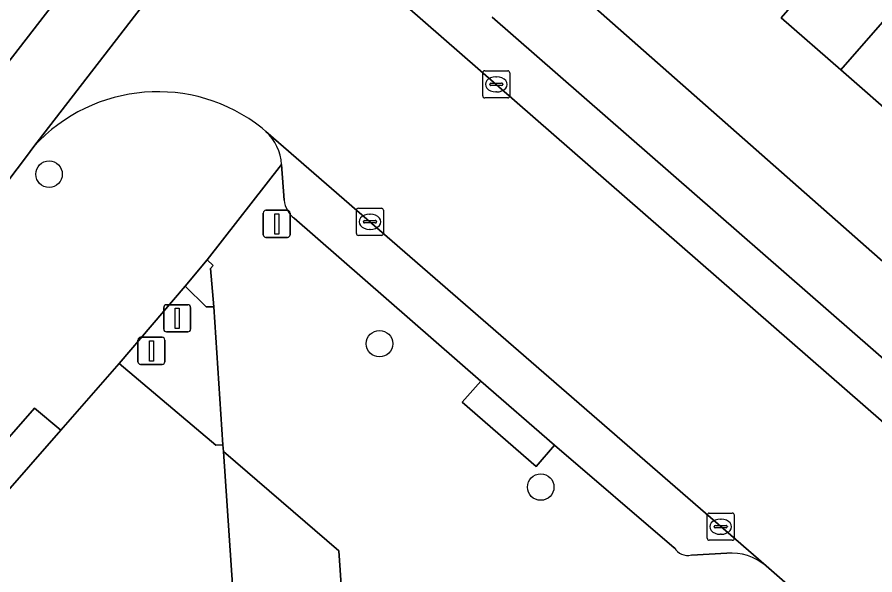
# Model space of a CAD drawing. Extents: x 158472 to 159562, y 388525 to 389606.
# Drawn here: x 158702.98 to 158734.61, y 388877.57 to 388898.13 of the extents above; entities that cross this region are included whole.
import ezdxf

# ---------------------------------------------------------------- set-up
doc = ezdxf.new("R2010")
doc.units = 0
for name, color, linetype in [('IMGEO_Afsluitpaal', 7, 'Continuous'), ('IMGEO_Boom', 7, 'Continuous'), ('IMGEO_Erf', 7, 'Continuous'), ('IMGEO_Groenvoorziening', 7, 'Continuous'), ('IMGEO_Haag', 7, 'Continuous'), ('IMGEO_Kolk', 7, 'Continuous'), ('IMGEO_Lichtmast', 7, 'Continuous'), ('IMGEO_Pand', 7, 'Continuous'), ('IMGEO_Parkeervlak_open', 7, 'Continuous'), ('IMGEO_Rijbaan_lokaal_gesloten', 7, 'Continuous'), ('IMGEO_Rijbaan_lokaal_open', 7, 'Continuous'), ('IMGEO_Voetpad_open', 7, 'Continuous')]:
    doc.layers.add(name, color=color, linetype=linetype)

msp = doc.modelspace()

# ---------------------------------------------------------------- linework, layer by layer
at = {"layer": 'IMGEO_Afsluitpaal'}
for p, q in [((158708.385, 388886.625), (158708.385, 388887.425)), ((158708.385, 388887.425), (158708.385, 388886.625)), ((158708.485, 388887.525), (158709.275, 388887.525)), ((158709.275, 388887.525), (158708.485, 388887.525)), ((158709.375, 388887.425), (158709.375, 388886.625)), ((158709.375, 388886.625), (158709.375, 388887.425)), ((158709.275, 388886.525), (158708.485, 388886.525)), ((158708.485, 388886.525), (158709.275, 388886.525)), ((158707.434, 388885.424), (158707.434, 388886.224)), ((158707.434, 388886.224), (158707.434, 388885.424)), ((158707.534, 388886.324), (158708.324, 388886.324)), ((158708.324, 388886.324), (158707.534, 388886.324)), ((158708.424, 388886.224), (158708.424, 388885.424)), ((158708.424, 388885.424), (158708.424, 388886.224)), ((158708.324, 388885.324), (158707.534, 388885.324)), ((158707.534, 388885.324), (158708.324, 388885.324))]:
    msp.add_line(p, q, dxfattribs=at)
for points in [[(158708.805, 388887.4), (158708.955, 388887.4), (158708.955, 388886.65), (158708.805, 388886.65), (158708.805, 388887.4)], [(158707.854, 388886.199), (158708.004, 388886.199), (158708.004, 388885.449), (158707.854, 388885.449), (158707.854, 388886.199)]]:
    msp.add_lwpolyline(points, dxfattribs=at)
for centre, start, end in [((158708.485, 388887.425), 90, 180), ((158708.485, 388887.425), 90, 180), ((158709.275, 388887.425), 0, 90), ((158709.275, 388887.425), 360, 90), ((158708.485, 388886.625), 180, 270), ((158708.485, 388886.625), 180, 270), ((158709.275, 388886.625), 270, 0), ((158709.275, 388886.625), 270, 0), ((158707.534, 388886.224), 90, 180), ((158707.534, 388886.224), 90, 180), ((158708.324, 388886.224), 0, 90), ((158708.324, 388886.224), 360, 90), ((158707.534, 388885.424), 180, 270), ((158707.534, 388885.424), 180, 270), ((158708.324, 388885.424), 270, 0), ((158708.324, 388885.424), 270, 0)]:
    msp.add_arc(centre, 0.1, start, end, dxfattribs=at)
at = {"layer": 'IMGEO_Boom'}
for centre in [(158704.155, 388892.338), (158716.342, 388886.089), (158722.287, 388880.802)]:
    msp.add_circle(centre, 0.489, dxfattribs=at)
at = {"layer": 'IMGEO_Erf'}
for points in [[(158721.088, 388901.308), (158758.299, 388868.499)], [(158756.267, 388874.425), (158753.943, 388876.458), (158751.717, 388878.405), (158752.554, 388879.361), (158750.502, 388881.156), (158748.522, 388882.888), (158747.706, 388881.955), (158745.385, 388883.984), (158743.172, 388885.92), (158744.054, 388886.929), (158741.989, 388888.735), (158739.75, 388890.692), (158740.537, 388891.592), (158738.477, 388893.394), (158736.468, 388895.151), (158735.631, 388894.193), (158733.357, 388896.182), (158731.154, 388898.108), (158732.008, 388899.084)], [(158755.409, 388834.448), (158755.525, 388834.58), (158744.162, 388844.524), (158717.279, 388843.045), (158714.843, 388878.448), (158710.585, 388882.112), (158711.768, 388864.623), (158712.592, 388851.925), (158713.284, 388842.825), (158695.563, 388822.552), (158691.151, 388817.503), (158723.402, 388789.393), (158732.269, 388781.671)]]:
    msp.add_lwpolyline(points, dxfattribs=at)
at = {"layer": 'IMGEO_Groenvoorziening'}
msp.add_lwpolyline([(158704.594, 388882.905), (158703.623, 388883.715), (158679.334, 388855.959), (158680.288, 388855.117), (158688.489, 388864.493)], close=True, dxfattribs=at)
at = {"layer": 'IMGEO_Haag'}
msp.add_lwpolyline([(158688.51, 388864.475), (158704.594, 388882.905), (158703.623, 388883.715), (158679.334, 388855.959), (158680.319, 388855.089)], close=True, dxfattribs=at)
at = {"layer": 'IMGEO_Kolk'}
for p, q in [((158720.147, 388895.225), (158720.147, 388896.077)), ((158720.222, 388896.151), (158721.074, 388896.151)), ((158720.635, 388895.931), (158720.66, 388895.931)), ((158721.148, 388896.077), (158721.148, 388895.225)), ((158720.406, 388895.645), (158720.406, 388895.657)), ((158720.844, 388895.608), (158720.446, 388895.608)), ((158720.449, 388895.694), (158720.847, 388895.694)), ((158720.89, 388895.657), (158720.89, 388895.645)), ((158720.658, 388895.371), (158720.633, 388895.371)), ((158721.074, 388895.151), (158720.222, 388895.151)), ((158715.488, 388890.157), (158715.488, 388891.009)), ((158715.563, 388891.083), (158716.415, 388891.083)), ((158715.976, 388890.863), (158716.001, 388890.863)), ((158716.489, 388891.009), (158716.489, 388890.157)), ((158715.747, 388890.577), (158715.747, 388890.589)), ((158716.185, 388890.54), (158715.787, 388890.54)), ((158715.79, 388890.626), (158716.188, 388890.626)), ((158716.231, 388890.589), (158716.231, 388890.577)), ((158715.999, 388890.303), (158715.974, 388890.303)), ((158716.415, 388890.083), (158715.563, 388890.083)), ((158728.427, 388878.914), (158728.427, 388879.766)), ((158728.502, 388879.84), (158729.354, 388879.84)), ((158729.428, 388879.766), (158729.428, 388878.914)), ((158728.915, 388879.62), (158728.94, 388879.62)), ((158728.686, 388879.334), (158728.686, 388879.346)), ((158729.124, 388879.297), (158728.726, 388879.297)), ((158728.729, 388879.383), (158729.127, 388879.383)), ((158729.17, 388879.346), (158729.17, 388879.334)), ((158729.354, 388878.84), (158728.502, 388878.84)), ((158728.938, 388879.06), (158728.913, 388879.06))]:
    msp.add_line(p, q, dxfattribs=at)
for points in [[(158720.147, 388895.225), (158720.147, 388896.077)], [(158720.222, 388896.151), (158721.074, 388896.151)], [(158721.148, 388896.077), (158721.148, 388895.225)], [(158721.074, 388895.151), (158720.222, 388895.151)], [(158715.488, 388890.157), (158715.488, 388891.009)], [(158715.563, 388891.083), (158716.415, 388891.083)], [(158716.489, 388891.009), (158716.489, 388890.157)], [(158716.415, 388890.083), (158715.563, 388890.083)], [(158728.427, 388878.914), (158728.427, 388879.766)], [(158728.502, 388879.84), (158729.354, 388879.84)], [(158729.428, 388879.766), (158729.428, 388878.914)], [(158729.354, 388878.84), (158728.502, 388878.84)]]:
    msp.add_lwpolyline(points, dxfattribs=at)
for centre, radius, start, end in [((158720.224, 388896.075), 0.0765, 91.552, 178.448), ((158720.224, 388896.075), 0.0765, 91.552, 178.448), ((158721.072, 388896.075), 0.0765, 1.552, 88.448), ((158721.072, 388896.075), 0.0765, 1.552, 88.448), ((158720.446, 388895.654), 0.0403, 85.8775, 175.7526), ((158720.443, 388895.644), 0.0366, 178.938, 274.7102), ((158720.847, 388895.651), 0.043, 264.8664, 352.4533), ((158720.851, 388895.656), 0.0386, 1.7309, 96.639), ((158720.224, 388895.227), 0.0765, 181.552, 268.448), ((158720.224, 388895.227), 0.0765, 181.552, 268.448), ((158721.072, 388895.227), 0.0765, 271.552, 358.448), ((158721.072, 388895.227), 0.0765, 271.552, 358.448), ((158715.565, 388891.007), 0.0765, 91.552, 178.448), ((158715.565, 388891.007), 0.0765, 91.552, 178.448), ((158716.413, 388891.007), 0.0765, 1.552, 88.448), ((158716.413, 388891.007), 0.0765, 1.552, 88.448), ((158715.787, 388890.586), 0.0403, 85.8775, 175.7526), ((158715.784, 388890.576), 0.0366, 178.938, 274.7102), ((158716.188, 388890.583), 0.043, 264.8664, 352.4533), ((158716.192, 388890.588), 0.0386, 1.7309, 96.639), ((158715.565, 388890.159), 0.0765, 181.552, 268.448), ((158715.565, 388890.159), 0.0765, 181.552, 268.448), ((158716.413, 388890.159), 0.0765, 271.552, 358.448), ((158716.413, 388890.159), 0.0765, 271.552, 358.448), ((158728.504, 388879.764), 0.0765, 91.552, 178.448), ((158728.504, 388879.764), 0.0765, 91.552, 178.448), ((158729.352, 388879.764), 0.0765, 1.552, 88.448), ((158729.352, 388879.764), 0.0765, 1.552, 88.448), ((158728.726, 388879.343), 0.0403, 85.8775, 175.7526), ((158728.723, 388879.333), 0.0366, 178.938, 274.7102), ((158729.127, 388879.34), 0.043, 264.8664, 352.4533), ((158729.131, 388879.345), 0.0386, 1.7309, 96.639), ((158728.504, 388878.916), 0.0765, 181.552, 268.448), ((158728.504, 388878.916), 0.0765, 181.552, 268.448), ((158729.352, 388878.916), 0.0765, 271.552, 358.448), ((158729.352, 388878.916), 0.0765, 271.552, 358.448)]:
    msp.add_arc(centre, radius, start, end, dxfattribs=at)
for centre, major_axis, ratio, start_param, end_param in [((158720.634, 388895.651), (-0.387, 0.002), 0.722429, 4.712389, 7.853982), ((158720.659, 388895.651), (-0.39, 0.002), 0.717154, 1.570796, 4.712389), ((158715.975, 388890.583), (-0.387, 0.002), 0.722429, 4.712389, 7.853982), ((158716, 388890.583), (-0.39, 0.002), 0.717154, 1.570796, 4.712389), ((158728.914, 388879.34), (-0.387, 0.002), 0.722429, 4.712389, 7.853982), ((158728.939, 388879.34), (-0.39, 0.002), 0.717154, 1.570796, 4.712389)]:
    msp.add_ellipse(centre, major_axis=major_axis, ratio=ratio, start_param=start_param, end_param=end_param, dxfattribs=at)
at = {"layer": 'IMGEO_Lichtmast'}
for p, q in [((158712.056, 388890.106), (158712.056, 388890.906)), ((158712.056, 388890.906), (158712.056, 388890.106)), ((158712.156, 388891.006), (158712.946, 388891.006)), ((158712.946, 388891.006), (158712.156, 388891.006)), ((158713.046, 388890.906), (158713.046, 388890.106)), ((158713.046, 388890.106), (158713.046, 388890.906)), ((158712.946, 388890.006), (158712.156, 388890.006)), ((158712.156, 388890.006), (158712.946, 388890.006))]:
    msp.add_line(p, q, dxfattribs=at)
msp.add_lwpolyline([(158712.476, 388890.881), (158712.626, 388890.881), (158712.626, 388890.131), (158712.476, 388890.131), (158712.476, 388890.881)], dxfattribs=at)
for centre, start, end in [((158712.156, 388890.906), 90, 180), ((158712.156, 388890.906), 90, 180), ((158712.946, 388890.906), 0, 90), ((158712.946, 388890.906), 360, 90), ((158712.156, 388890.106), 180, 270), ((158712.156, 388890.106), 180, 270), ((158712.946, 388890.106), 270, 0), ((158712.946, 388890.106), 270, 0)]:
    msp.add_arc(centre, 0.1, start, end, dxfattribs=at)
at = {"layer": 'IMGEO_Pand'}
for points in [[(158745.2, 388909.846), (158739.836, 388913.929), (158739.71, 388914.025), (158738.257, 388915.131), (158737.826, 388914.663), (158733.252, 388909.408), (158728.731, 388904.238), (158730.974, 388902.276), (158729.84, 388900.98), (158732.008, 388899.084), (158731.154, 388898.108), (158733.357, 388896.182), (158739.857, 388903.632)], [(158739.857, 388903.632), (158733.357, 388896.182), (158735.631, 388894.193), (158736.468, 388895.151), (158738.477, 388893.394), (158744.141, 388899.885)], [(158710.114, 388888.859), (158710.205, 388888.973), (158709.988, 388889.175), (158709.18, 388888.213), (158709.954, 388887.447), (158710.229, 388887.45)], [(158711.768, 388864.623), (158710.585, 388882.112), (158710.568, 388882.363), (158710.308, 388882.35), (158706.738, 388885.358), (158704.594, 388882.905), (158688.489, 388864.493), (158700.98, 388853.578), (158713.284, 388842.825), (158712.592, 388851.925)]]:
    msp.add_lwpolyline(points, close=True, dxfattribs=at)
at = {"layer": 'IMGEO_Parkeervlak_open'}
for points in [[(158716.586, 388899.195), (158753.875, 388866.649)], [(158752.867, 388869.878), (158720.498, 388898.128)], [(158730.597, 388877.892), (158712.154, 388893.916)], [(158712.733, 388892.691), (158712.828, 388891.381)], [(158713.191, 388890.712), (158720.073, 388884.712), (158722.797, 388882.344), (158727.214, 388878.567)], [(158727.843, 388878.297), (158729.148, 388878.363)]]:
    msp.add_lwpolyline(points, dxfattribs=at)
for centre, radius, start, end in [((158710.847, 388892.549), 1.892, 4.3118, 46.284), ((158713.821, 388891.487), 0.998, 186.0767, 230.8919), ((158727.706, 388878.846), 0.565, 209.5165, 284.0204), ((158729.305, 388876.382), 1.988, 49.4551, 94.5312)]:
    msp.add_arc(centre, radius, start, end, dxfattribs=at)
at = {"layer": 'IMGEO_Rijbaan_lokaal_gesloten'}
for points in [[(158642.3, 388830.16), (158642.462, 388830.323), (158644.297, 388828.539), (158644.976, 388829.209), (158654.546, 388838.744), (158652.694, 388840.633), (158668.364, 388856.424), (158683.318, 388872.712), (158697.002, 388889.186), (158717.328, 388915.448), (158737.178, 388941.567), (158754.114, 388963.852), (158766.121, 388979.65), (158778.301, 388995.677), (158798.192, 389021.851), (158809.433, 389036.528), (158811.777, 389039.288), (158814.069, 389041.449), (158818.297, 389044.22), (158821.97, 389045.718), (158820.551, 389048.928)], [(158822.868, 389043.49), (158821.97, 389045.718), (158818.297, 389044.22), (158814.069, 389041.449), (158811.777, 389039.288), (158809.433, 389036.528), (158798.192, 389021.851), (158778.301, 388995.677), (158766.121, 388979.65), (158754.114, 388963.852), (158737.178, 388941.567), (158717.328, 388915.448), (158697.002, 388889.186), (158683.318, 388872.712), (158668.364, 388856.424), (158652.694, 388840.633), (158654.546, 388838.744), (158654.775, 388838.972), (158671.833, 388856.333), (158672.448, 388857.038), (158674.867, 388859.654), (158677.905, 388862.94)], [(158697.058, 388885.041), (158701.938, 388891.173), (158703.321, 388892.993), (158703.594, 388893.363), (158714.902, 388908.014), (158715.242, 388908.465), (158719.808, 388914.514), (158719.947, 388914.699), (158725.749, 388922.405), (158730.616, 388928.858), (158776.401, 388989.012), (158782.009, 388996.219), (158782.277, 388996.564), (158784.893, 389000), (158798.249, 389017.546), (158798.278, 389017.578), (158798.301, 389017.615), (158811.144, 389034.474), (158811.572, 389035.037)]]:
    msp.add_lwpolyline(points, dxfattribs=at)
at = {"layer": 'IMGEO_Rijbaan_lokaal_open'}
for points in [[(158714.902, 388908.014), (158703.594, 388893.363)], [(158754.295, 388866.283), (158753.875, 388866.649), (158716.586, 388899.195), (158716.084, 388899.633)], [(158712.015, 388894.037), (158712.154, 388893.916), (158730.597, 388877.892), (158734.9, 388874.138), (158742.889, 388867.168), (158749.183, 388861.677)]]:
    msp.add_lwpolyline(points, dxfattribs=at)
msp.add_arc((158708.166, 388889.179), 6.198, 51.6131, 137.5391, dxfattribs=at)
at = {"layer": 'IMGEO_Voetpad_open'}
for points in [[(158758.299, 388868.499), (158721.088, 388901.308)], [(158720.498, 388898.128), (158752.867, 388869.878)], [(158712.154, 388893.916), (158712.015, 388894.037)], [(158703.594, 388893.363), (158703.321, 388892.993), (158701.938, 388891.173), (158701.618, 388890.424), (158695.981, 388883.407), (158690.961, 388877.374), (158684.496, 388869.923), (158678.623, 388863.376), (158677.905, 388862.94), (158674.867, 388859.654), (158672.448, 388857.038), (158671.833, 388856.333)], [(158703.623, 388883.715), (158704.594, 388882.905), (158706.738, 388885.358), (158709.18, 388888.213), (158709.988, 388889.175), (158712.733, 388892.691)], [(158712.828, 388891.381), (158712.733, 388892.691), (158709.988, 388889.175), (158710.205, 388888.973), (158710.114, 388888.859), (158710.229, 388887.45), (158710.568, 388882.363), (158710.585, 388882.112), (158714.843, 388878.448), (158717.279, 388843.045)], [(158727.214, 388878.567), (158722.797, 388882.344), (158722.115, 388881.559), (158719.391, 388883.927), (158720.073, 388884.712), (158713.191, 388890.712)], [(158654.954, 388835.857), (158659.82, 388831.617), (158663.181, 388835.568), (158663.993, 388836.496), (158662.372, 388837.912), (158670.164, 388846.823), (158670.911, 388847.678), (158676.859, 388854.48), (158678.507, 388853.081), (158678.702, 388853.304), (158680.288, 388855.117), (158679.334, 388855.959), (158703.623, 388883.715)], [(158729.148, 388878.363), (158727.843, 388878.297)], [(158749.183, 388861.677), (158742.889, 388867.168), (158742.205, 388866.384), (158734.216, 388873.354), (158734.9, 388874.138), (158730.597, 388877.892)]]:
    msp.add_lwpolyline(points, dxfattribs=at)
for points in [[(158710.229, 388887.45), (158709.954, 388887.447), (158709.18, 388888.213), (158706.738, 388885.358), (158710.308, 388882.35), (158710.568, 388882.363)], [(158720.073, 388884.712), (158719.391, 388883.927), (158722.115, 388881.559), (158722.797, 388882.344)]]:
    msp.add_lwpolyline(points, close=True, dxfattribs=at)
for centre, radius, start, end in [((158708.166, 388889.179), 6.198, 51.6131, 137.5391), ((158710.847, 388892.549), 1.892, 4.3118, 46.284), ((158713.821, 388891.487), 0.998, 186.0767, 230.8919), ((158727.706, 388878.846), 0.565, 209.5165, 284.0204), ((158729.305, 388876.382), 1.988, 49.4551, 94.5312)]:
    msp.add_arc(centre, radius, start, end, dxfattribs=at)

doc.saveas('drawing.dxf')
